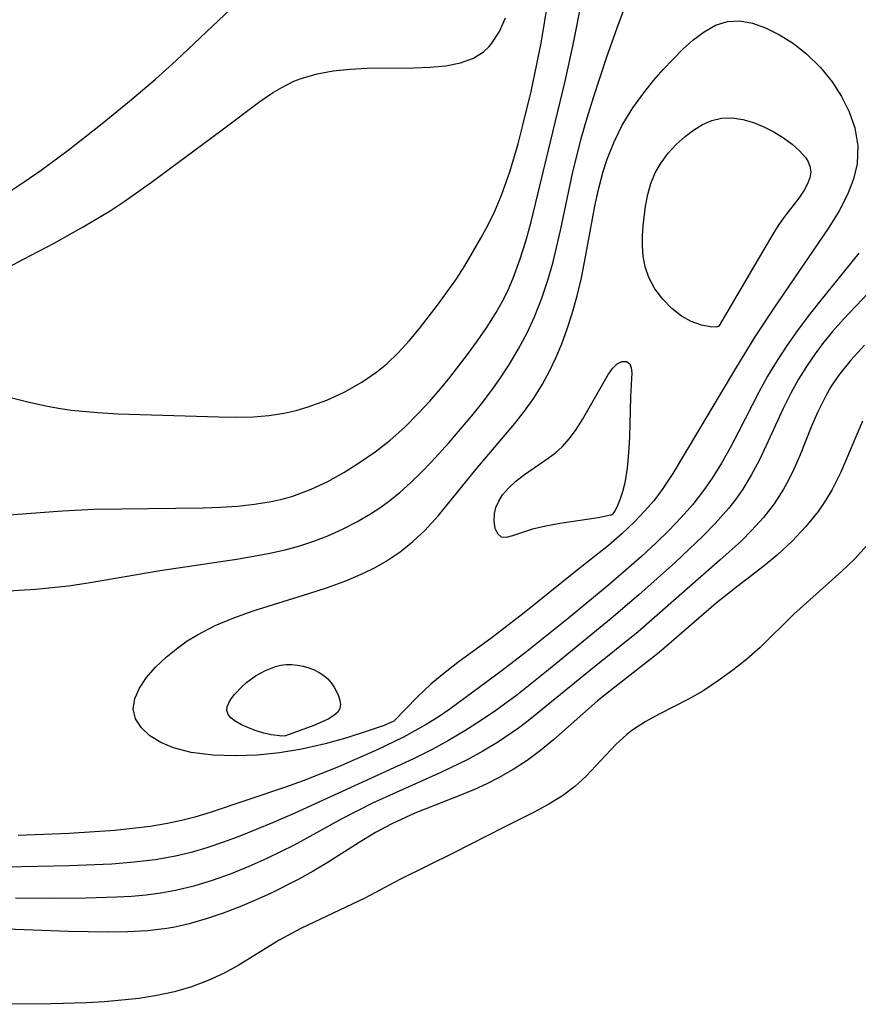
# Model space of a CAD drawing. Header units: metres. Extents: x 1073367 to 1082519, y 1569854 to 1574957.
# Tile 501 of 656: x 1077534 to 1077611, y 1573717 to 1573808. Entities that reach past the tile are written whole.
import ezdxf

# ---------------------------------------------------------------- set-up
doc = ezdxf.new("R2010")
doc.units = ezdxf.units.M
doc.layers.add('CGG_CurvaNivelLidar_v1', color=253, linetype='Continuous', lineweight=30)

msp = doc.modelspace()

# ---------------------------------------------------------------- linework, layer by layer
at = {"layer": 'CGG_CurvaNivelLidar_v1'}
for p, q in [((1077589.1305, 1573806.8147, 68), (1077590.7285, 1573811.0908, 68)), ((1077585.0415, 1573805.1094, 68.5), (1077585.982, 1573809.8761, 68.5)), ((1077582.0892, 1573805.3929, 69), (1077582.7379, 1573809.3422, 69)), ((1077548.393, 1573803.7862, 70), (1077553.4078, 1573808.5455, 70)), ((1077578.2489, 1573806.4848, 69.5), (1077578.7968, 1573807.7483, 69.5)), ((1077597.1503, 1573806.4518, 67.5), (1077598.2109, 1573807.0476, 67.5)), ((1077598.2109, 1573807.0476, 67.5), (1077599.3116, 1573807.3944, 67.5)), ((1077599.3116, 1573807.3944, 67.5), (1077600.4522, 1573807.4439, 67.5)), ((1077600.4522, 1573807.4439, 67.5), (1077601.6267, 1573807.2368, 67.5)), ((1077601.6267, 1573807.2368, 67.5), (1077602.8163, 1573806.8221, 67.5)), ((1077577.5575, 1573805.3884, 69.5), (1077578.2489, 1573806.4848, 69.5)), ((1077588.174, 1573804.1189, 68), (1077589.1305, 1573806.8147, 68)), ((1077596.1177, 1573805.6686, 67.5), (1077597.1503, 1573806.4518, 67.5)), ((1077602.8163, 1573806.8221, 67.5), (1077604.1194, 1573806.1716, 67.5)), ((1077604.1194, 1573806.1716, 67.5), (1077605.3951, 1573805.3543, 67.5)), ((1077577.2959, 1573805.0773, 69.5), (1077577.5575, 1573805.3884, 69.5)), ((1077581.715, 1573803.456, 69), (1077582.0892, 1573805.3929, 69)), ((1077595.1839, 1573804.8264, 67.5), (1077596.1177, 1573805.6686, 67.5)), ((1077605.3951, 1573805.3543, 67.5), (1077606.6173, 1573804.3965, 67.5)), ((1077575.8533, 1573804.0037, 69.5), (1077576.7862, 1573804.593, 69.5)), ((1077576.7862, 1573804.593, 69.5), (1077577.2959, 1573805.0773, 69.5)), ((1077584.3128, 1573801.8857, 68.5), (1077585.0415, 1573805.1094, 68.5)), ((1077594.2586, 1573803.8995, 67.5), (1077595.1839, 1573804.8264, 67.5)), ((1077606.6173, 1573804.3965, 67.5), (1077607.9026, 1573803.1549, 67.5)), ((1077546.4737, 1573802.0694, 70), (1077548.393, 1573803.7862, 70)), ((1077573.2939, 1573803.3091, 69.5), (1077574.6397, 1573803.5656, 69.5)), ((1077574.6397, 1573803.5656, 69.5), (1077575.8533, 1573804.0037, 69.5)), ((1077581.1649, 1573800.927, 69), (1077581.715, 1573803.456, 69)), ((1077586.9385, 1573800.3737, 68), (1077588.174, 1573804.1189, 68)), ((1077593.3772, 1573802.9535, 67.5), (1077594.2586, 1573803.8995, 67.5)), ((1077559.9483, 1573802.1406, 69.5), (1077561.3994, 1573802.5545, 69.5)), ((1077561.3994, 1573802.5545, 69.5), (1077562.9061, 1573802.8234, 69.5)), ((1077562.9061, 1573802.8234, 69.5), (1077564.4501, 1573802.9843, 69.5)), ((1077564.4501, 1573802.9843, 69.5), (1077566.0145, 1573803.0685, 69.5)), ((1077566.0145, 1573803.0685, 69.5), (1077570.3408, 1573803.1274, 69.5)), ((1077570.3408, 1573803.1274, 69.5), (1077571.8513, 1573803.1788, 69.5)), ((1077571.8513, 1573803.1788, 69.5), (1077573.2939, 1573803.3091, 69.5)), ((1077592.51, 1573801.9603, 67.5), (1077593.3772, 1573802.9535, 67.5)), ((1077607.9026, 1573803.1549, 67.5), (1077608.9853, 1573801.8232, 67.5)), ((1077544.0926, 1573800.0473, 70), (1077546.4737, 1573802.0694, 70)), ((1077558.1377, 1573801.313, 69.5), (1077559.2558, 1573801.8687, 69.5)), ((1077559.2558, 1573801.8687, 69.5), (1077559.9483, 1573802.1406, 69.5)), ((1077581.1505, 1573788.755, 68.5), (1077584.3128, 1573801.8857, 68.5)), ((1077591.669, 1573800.9232, 67.5), (1077592.51, 1573801.9603, 67.5)), ((1077608.9853, 1573801.8232, 67.5), (1077609.8544, 1573800.4668, 67.5)), ((1077556.103, 1573799.9933, 69.5), (1077557.2871, 1573800.8032, 69.5)), ((1077557.2871, 1573800.8032, 69.5), (1077558.1377, 1573801.313, 69.5)), ((1077580.3872, 1573797.6945, 69), (1077581.1649, 1573800.927, 69)), ((1077590.5709, 1573799.4121, 67.5), (1077591.669, 1573800.9232, 67.5)), ((1077541.4108, 1573797.8503, 70), (1077544.0926, 1573800.0473, 70)), ((1077552.5204, 1573797.2953, 69.5), (1077556.103, 1573799.9933, 69.5)), ((1077586.3545, 1573798.4876, 68), (1077586.9385, 1573800.3737, 68)), ((1077609.8544, 1573800.4668, 67.5), (1077610.5567, 1573799.0402, 67.5)), ((1077589.5903, 1573797.8101, 67.5), (1077590.5709, 1573799.4121, 67.5)), ((1077610.5567, 1573799.0402, 67.5), (1077611.0603, 1573797.5638, 67.5)), ((1077585.8067, 1573796.5893, 68), (1077586.3545, 1573798.4876, 68)), ((1077597.0142, 1573797.8687, 67), (1077597.8733, 1573798.2508, 67)), ((1077597.8733, 1573798.2508, 67), (1077598.7618, 1573798.472, 67)), ((1077598.7618, 1573798.472, 67), (1077599.7323, 1573798.4971, 67)), ((1077599.7323, 1573798.4971, 67), (1077600.7199, 1573798.3435, 67)), ((1077600.7199, 1573798.3435, 67), (1077601.7085, 1573798.054, 67)), ((1077601.7085, 1573798.054, 67), (1077602.6811, 1573797.6585, 67)), ((1077538.4212, 1573795.5034, 70), (1077541.4108, 1573797.8503, 70)), ((1077546.1183, 1573792.5643, 69.5), (1077552.5204, 1573797.2953, 69.5)), ((1077579.9637, 1573796.0931, 69), (1077580.3872, 1573797.6945, 69)), ((1077588.8397, 1573796.2828, 67.5), (1077589.5903, 1573797.8101, 67.5)), ((1077595.392, 1573796.7633, 67), (1077596.1858, 1573797.3636, 67)), ((1077596.1858, 1573797.3636, 67), (1077597.0142, 1573797.8687, 67)), ((1077602.6811, 1573797.6585, 67), (1077603.6031, 1573797.1874, 67)), ((1077603.6031, 1573797.1874, 67), (1077604.4754, 1573796.6543, 67)), ((1077611.0603, 1573797.5638, 67.5), (1077611.338, 1573795.9012, 67.5)), ((1077579.1936, 1573793.497, 69), (1077579.9637, 1573796.0931, 69)), ((1077584.99, 1573793.3567, 68), (1077585.8067, 1573796.5893, 68)), ((1077588.2116, 1573794.6877, 67.5), (1077588.8397, 1573796.2828, 67.5)), ((1077594.5822, 1573796.03, 67), (1077595.392, 1573796.7633, 67)), ((1077604.4754, 1573796.6543, 67), (1077605.2766, 1573796.0744, 67)), ((1077605.2766, 1573796.0744, 67), (1077605.977, 1573795.4572, 67)), ((1077535.9156, 1573793.646, 70), (1077538.4212, 1573795.5034, 70)), ((1077593.1724, 1573794.3465, 67), (1077593.8353, 1573795.2225, 67)), ((1077593.8353, 1573795.2225, 67), (1077594.5822, 1573796.03, 67)), ((1077605.977, 1573795.4572, 67), (1077606.5363, 1573794.8077, 67)), ((1077611.338, 1573795.9012, 67.5), (1077611.2881, 1573794.2369, 67.5)), ((1077587.8391, 1573793.5329, 67.5), (1077588.2116, 1573794.6877, 67.5)), ((1077592.6238, 1573793.3999, 67), (1077593.1724, 1573794.3465, 67)), ((1077606.5363, 1573794.8077, 67), (1077606.7708, 1573794.4247, 67)), ((1077606.7708, 1573794.4247, 67), (1077606.9293, 1573794.0304, 67)), ((1077534.3642, 1573792.5737, 70), (1077535.9156, 1573793.646, 70)), ((1077578.4394, 1573791.354, 69), (1077579.1936, 1573793.497, 69)), ((1077583.8787, 1573788.0954, 68), (1077584.99, 1573793.3567, 68)), ((1077587.4048, 1573791.8881, 67.5), (1077587.8391, 1573793.5329, 67.5)), ((1077592.2318, 1573792.4298, 67), (1077592.6238, 1573793.3999, 67)), ((1077607.0004, 1573793.5043, 67), (1077606.9181, 1573792.9505, 67)), ((1077606.9293, 1573794.0304, 67), (1077607.0004, 1573793.5043, 67)), ((1077611.2881, 1573794.2369, 67.5), (1077610.9577, 1573792.8175, 67.5)), ((1077532.7747, 1573791.5477, 70), (1077534.3642, 1573792.5737, 70)), ((1077543.5865, 1573790.7634, 69.5), (1077546.1183, 1573792.5643, 69.5)), ((1077606.9181, 1573792.9505, 67), (1077606.7084, 1573792.3877, 67)), ((1077610.9577, 1573792.8175, 67.5), (1077610.4097, 1573791.4202, 67.5)), ((1077587.0714, 1573790.3426, 67.5), (1077587.4048, 1573791.8881, 67.5)), ((1077591.9452, 1573791.4074, 67), (1077592.2318, 1573792.4298, 67)), ((1077606.3993, 1573791.8173, 67), (1077605.8964, 1573791.0743, 67)), ((1077606.7084, 1573792.3877, 67), (1077606.3993, 1573791.8173, 67)), ((1077542.2888, 1573789.9091, 69.5), (1077543.5865, 1573790.7634, 69.5)), ((1077577.8225, 1573789.8839, 69), (1077578.4394, 1573791.354, 69)), ((1077591.7362, 1573790.3491, 67), (1077591.9452, 1573791.4074, 67)), ((1077605.8964, 1573791.0743, 67), (1077604.7052, 1573789.5227, 67)), ((1077610.4097, 1573791.4202, 67.5), (1077609.5889, 1573789.8439, 67.5)), ((1077539.7942, 1573788.4225, 69.5), (1077542.2888, 1573789.9091, 69.5)), ((1077577.2056, 1573788.6189, 69), (1077577.8225, 1573789.8839, 69)), ((1077586.2132, 1573785.6475, 67.5), (1077587.0714, 1573790.3426, 67.5)), ((1077591.5149, 1573788.5179, 67), (1077591.7362, 1573790.3491, 67)), ((1077609.5889, 1573789.8439, 67.5), (1077608.6242, 1573788.2831, 67.5)), ((1077619.6495, 1573790.073, 68.5), (1077610.0242, 1573779.8926, 68.5)), ((1077604.7052, 1573789.5227, 67), (1077604.0663, 1573788.6337, 67)), ((1077537.1123, 1573786.9326, 69.5), (1077539.7942, 1573788.4225, 69.5)), ((1077576.5371, 1573787.3806, 69), (1077577.2056, 1573788.6189, 69)), ((1077580.6898, 1573787.0986, 68.5), (1077581.1505, 1573788.755, 68.5)), ((1077583.1762, 1573785.0715, 68), (1077583.8787, 1573788.0954, 68)), ((1077591.4643, 1573787.5935, 67), (1077591.5149, 1573788.5179, 67)), ((1077604.0663, 1573788.6337, 67), (1077603.5014, 1573787.7499, 67)), ((1077608.6242, 1573788.2831, 67.5), (1077603.661, 1573781.0191, 67.5)), ((1077575.0477, 1573784.8389, 69), (1077576.5371, 1573787.3806, 69)), ((1077580.1787, 1573785.4667, 68.5), (1077580.6898, 1573787.0986, 68.5)), ((1077591.4598, 1573786.6708, 67), (1077591.4643, 1573787.5935, 67)), ((1077603.5014, 1573787.7499, 67), (1077598.5, 1573779.2471, 67)), ((1077534.2965, 1573785.4264, 69.5), (1077537.1123, 1573786.9326, 69.5)), ((1077591.5147, 1573785.7251, 67), (1077591.4598, 1573786.6708, 67)), ((1077531.4856, 1573783.99, 69.5), (1077534.2965, 1573785.4264, 69.5)), ((1077579.5284, 1573783.6944, 68.5), (1077580.1787, 1573785.4667, 68.5)), ((1077585.819, 1573783.7302, 67.5), (1077586.2132, 1573785.6475, 67.5)), ((1077591.7018, 1573784.7431, 67), (1077591.5147, 1573785.7251, 67)), ((1077611.4531, 1573785.9979, 68), (1077607.8051, 1573781.4999, 68)), ((1077574.2231, 1573783.5426, 69), (1077575.0477, 1573784.8389, 69)), ((1077582.7607, 1573783.5827, 68), (1077583.1762, 1573785.0715, 68)), ((1077592.0563, 1573783.7413, 67), (1077591.7018, 1573784.7431, 67)), ((1077572.6308, 1573781.3065, 69), (1077574.2231, 1573783.5426, 69)), ((1077579.0179, 1573782.5223, 68.5), (1077579.5284, 1573783.6944, 68.5)), ((1077582.1788, 1573781.8263, 68), (1077582.7607, 1573783.5827, 68)), ((1077585.4176, 1573782.0676, 67.5), (1077585.819, 1573783.7302, 67.5)), ((1077592.6168, 1573782.7012, 67), (1077592.0563, 1573783.7413, 67)), ((1077578.5098, 1573781.5037, 68.5), (1077579.0179, 1573782.5223, 68.5)), ((1077593.3315, 1573781.7346, 67), (1077592.6168, 1573782.7012, 67)), ((1077581.4965, 1573780.1106, 68), (1077582.1788, 1573781.8263, 68)), ((1077584.9625, 1573780.4268, 67.5), (1077585.4176, 1573782.0676, 67.5)), ((1077594.1579, 1573780.8831, 67), (1077593.3315, 1573781.7346, 67)), ((1077570.8644, 1573779.033, 69), (1077572.6308, 1573781.3065, 69)), ((1077577.954, 1573780.5102, 68.5), (1077578.5098, 1573781.5037, 68.5)), ((1077595.0532, 1573780.1853, 67), (1077594.1579, 1573780.8831, 67)), ((1077603.661, 1573781.0191, 67.5), (1077601.8521, 1573778.2657, 67.5)), ((1077607.8051, 1573781.4999, 68), (1077606.7758, 1573780.1868, 68)), ((1077577.1255, 1573779.1901, 68.5), (1077577.954, 1573780.5102, 68.5)), ((1077580.7983, 1573778.6215, 68), (1077581.4965, 1573780.1106, 68)), ((1077584.5154, 1573779.0059, 67.5), (1077584.9625, 1573780.4268, 67.5)), ((1077595.9717, 1573779.6731, 67), (1077595.0532, 1573780.1853, 67)), ((1077606.7758, 1573780.1868, 68), (1077605.7759, 1573778.8535, 68)), ((1077610.0242, 1573779.8926, 68.5), (1077609.0232, 1573778.7547, 68.5)), ((1077569.9039, 1573777.8821, 69), (1077570.8644, 1573779.033, 69)), ((1077576.2374, 1573777.9028, 68.5), (1077577.1255, 1573779.1901, 68.5)), ((1077584.0109, 1573777.6128, 67.5), (1077584.5154, 1573779.0059, 67.5)), ((1077596.9139, 1573779.341, 67), (1077595.9717, 1573779.6731, 67)), ((1077597.719, 1573779.19, 67), (1077596.9139, 1573779.341, 67)), ((1077598.2825, 1573779.1712, 67), (1077597.719, 1573779.19, 67)), ((1077598.5, 1573779.2471, 67), (1077598.2825, 1573779.1712, 67)), ((1077605.7759, 1573778.8535, 68), (1077604.8167, 1573777.4942, 68)), ((1077568.9011, 1573776.7873, 69), (1077569.9039, 1573777.8821, 69)), ((1077575.3106, 1573776.6358, 68.5), (1077576.2374, 1573777.9028, 68.5)), ((1077580.0241, 1573777.1689, 68), (1077580.7983, 1573778.6215, 68)), ((1077601.8521, 1573778.2657, 67.5), (1077600.0583, 1573775.348, 67.5)), ((1077609.0232, 1573778.7547, 68.5), (1077608.1941, 1573777.7409, 68.5)), ((1077579.1828, 1573775.7514, 68), (1077580.0241, 1573777.1689, 68)), ((1077583.4725, 1573776.3379, 67.5), (1077584.0109, 1573777.6128, 67.5)), ((1077604.8167, 1573777.4942, 68), (1077603.8923, 1573776.079, 68)), ((1077608.1941, 1573777.7409, 68.5), (1077607.4062, 1573776.6992, 68.5)), ((1077611.9556, 1573777.4924, 69), (1077610.7118, 1573776.1195, 69)), ((1077567.8359, 1573775.7727, 69), (1077568.9011, 1573776.7873, 69)), ((1077573.6681, 1573774.5021, 68.5), (1077575.3106, 1573776.6358, 68.5)), ((1077582.8718, 1573775.0962, 67.5), (1077583.4725, 1573776.3379, 67.5)), ((1077603.8923, 1573776.079, 68), (1077603.0209, 1573774.6343, 68)), ((1077607.4062, 1573776.6992, 68.5), (1077606.6641, 1573775.6284, 68.5)), ((1077610.7118, 1573776.1195, 69), (1077609.575, 1573774.6843, 69)), ((1077566.9184, 1573775.0257, 69), (1077567.8359, 1573775.7727, 69)), ((1077578.2792, 1573774.3703, 68), (1077579.1828, 1573775.7514, 68)), ((1077588.2746, 1573774.7241, 67), (1077588.6883, 1573775.3338, 67)), ((1077588.6883, 1573775.3338, 67), (1077589.1129, 1573775.7739, 67)), ((1077589.1129, 1573775.7739, 67), (1077589.5645, 1573775.9946, 67)), ((1077589.5645, 1573775.9946, 67), (1077589.9824, 1573775.9907, 67)), ((1077589.9824, 1573775.9907, 67), (1077590.2942, 1573775.7699, 67)), ((1077590.2942, 1573775.7699, 67), (1077590.4299, 1573775.416, 67)), ((1077590.4299, 1573775.416, 67), (1077590.4693, 1573774.9332, 67)), ((1077600.0583, 1573775.348, 67.5), (1077594.2744, 1573765.6429, 67.5)), ((1077606.6641, 1573775.6284, 68.5), (1077605.8762, 1573774.3654, 68.5)), ((1077565.5417, 1573774.068, 69), (1077566.9184, 1573775.0257, 69)), ((1077572.8132, 1573773.4609, 68.5), (1077573.6681, 1573774.5021, 68.5)), ((1077577.696, 1573773.543, 68), (1077578.2792, 1573774.3703, 68)), ((1077582.211, 1573773.8903, 67.5), (1077582.8718, 1573775.0962, 67.5)), ((1077585.9113, 1573770.6183, 67), (1077588.2746, 1573774.7241, 67)), ((1077590.4693, 1573774.9332, 67), (1077590.3393, 1573772.7361, 67)), ((1077603.0209, 1573774.6343, 68), (1077602.2022, 1573773.1636, 68)), ((1077605.8762, 1573774.3654, 68.5), (1077605.1547, 1573773.0662, 68.5)), ((1077609.575, 1573774.6843, 69), (1077608.8732, 1573773.6444, 69)), ((1077563.955, 1573773.1736, 69), (1077565.5417, 1573774.068, 69)), ((1077571.8141, 1573772.3171, 68.5), (1077572.8132, 1573773.4609, 68.5)), ((1077576.713, 1573772.2351, 68), (1077577.696, 1573773.543, 68)), ((1077581.4175, 1573772.6122, 67.5), (1077582.211, 1573773.8903, 67.5)), ((1077608.8732, 1573773.6444, 69), (1077608.3883, 1573772.8205, 69)), ((1077530.6564, 1573773.2653, 69), (1077534.8138, 1573772.2232, 69)), ((1077562.2924, 1573772.4173, 69), (1077563.955, 1573773.1736, 69)), ((1077580.5541, 1573771.3851, 67.5), (1077581.4175, 1573772.6122, 67.5)), ((1077590.3393, 1573772.7361, 67), (1077590.249, 1573769.0017, 67)), ((1077602.2022, 1573773.1636, 68), (1077600.3206, 1573769.481, 68)), ((1077605.1547, 1573773.0662, 68.5), (1077604.4515, 1573771.6446, 68.5)), ((1077608.3883, 1573772.8205, 69), (1077607.6432, 1573771.3291, 69)), ((1077534.8138, 1573772.2232, 69), (1077536.3596, 1573771.8767, 69)), ((1077536.3596, 1573771.8767, 69), (1077537.5262, 1573771.6656, 69)), ((1077537.5262, 1573771.6656, 69), (1077538.7037, 1573771.4962, 69)), ((1077559.4757, 1573771.4629, 69), (1077560.5764, 1573771.7894, 69)), ((1077560.5764, 1573771.7894, 69), (1077562.2924, 1573772.4173, 69)), ((1077570.7809, 1573771.2082, 68.5), (1077571.8141, 1573772.3171, 68.5)), ((1077575.6894, 1573770.9563, 68), (1077576.713, 1573772.2351, 68)), ((1077604.4515, 1573771.6446, 68.5), (1077602.8879, 1573768.2139, 68.5)), ((1077538.7037, 1573771.4962, 69), (1077541.1594, 1573771.2619, 69)), ((1077541.1594, 1573771.2619, 69), (1077543.0026, 1573771.1647, 69)), ((1077543.0026, 1573771.1647, 69), (1077552.342, 1573770.861, 69)), ((1077552.342, 1573770.861, 69), (1077553.9398, 1573770.8411, 69)), ((1077553.9398, 1573770.8411, 69), (1077555.5207, 1573770.8798, 69)), ((1077555.5207, 1573770.8798, 69), (1077556.9517, 1573770.992, 69)), ((1077556.9517, 1573770.992, 69), (1077558.3572, 1573771.2036, 69)), ((1077558.3572, 1573771.2036, 69), (1077559.4757, 1573771.4629, 69)), ((1077569.4975, 1573769.931, 68.5), (1077570.7809, 1573771.2082, 68.5)), ((1077573.5623, 1573768.4677, 68), (1077575.6894, 1573770.9563, 68)), ((1077579.6686, 1573770.2594, 67.5), (1077580.5541, 1573771.3851, 67.5)), ((1077585.3466, 1573769.7163, 67), (1077585.9113, 1573770.6183, 67)), ((1077607.6432, 1573771.3291, 69), (1077607.0802, 1573770.0131, 69)), ((1077568.1529, 1573768.732, 68.5), (1077569.4975, 1573769.931, 68.5)), ((1077576.0824, 1573766.0086, 67.5), (1077579.6686, 1573770.2594, 67.5)), ((1077584.7319, 1573768.8626, 67), (1077585.3466, 1573769.7163, 67)), ((1077607.0802, 1573770.0131, 69), (1077606.0207, 1573767.3504, 69)), ((1077611.7908, 1573770.4739, 69.5), (1077609.7923, 1573765.7694, 69.5)), ((1077584.0416, 1573768.0892, 67), (1077584.7319, 1573768.8626, 67)), ((1077590.249, 1573769.0017, 67), (1077590.1696, 1573767.5511, 67)), ((1077600.3206, 1573769.481, 68), (1077599.5536, 1573768.0235, 68)), ((1077566.764, 1573767.6522, 68.5), (1077568.1529, 1573768.732, 68.5)), ((1077571.983, 1573766.73, 68), (1077573.5623, 1573768.4677, 68)), ((1077583.4258, 1573767.5486, 67), (1077584.0416, 1573768.0892, 67)), ((1077599.5536, 1573768.0235, 68), (1077598.7506, 1573766.5925, 68)), ((1077602.8879, 1573768.2139, 68.5), (1077602.2256, 1573766.8367, 68.5)), ((1077565.3201, 1573766.6525, 68.5), (1077566.764, 1573767.6522, 68.5)), ((1077580.5548, 1573765.5565, 67), (1077582.7646, 1573767.0576, 67)), ((1077582.7646, 1573767.0576, 67), (1077583.4258, 1573767.5486, 67)), ((1077590.1696, 1573767.5511, 67), (1077590.0314, 1573766.1234, 67)), ((1077606.0207, 1573767.3504, 69), (1077605.4533, 1573766.0374, 69)), ((1077563.875, 1573765.743, 68.5), (1077565.3201, 1573766.6525, 68.5)), ((1077571.0281, 1573765.7393, 68), (1077571.983, 1573766.73, 68)), ((1077590.0314, 1573766.1234, 67), (1077589.818, 1573764.7918, 67)), ((1077598.7506, 1573766.5925, 68), (1077597.8926, 1573765.202, 68)), ((1077602.2256, 1573766.8367, 68.5), (1077601.5149, 1573765.4922, 68.5)), ((1077562.393, 1573764.9117, 68.5), (1077563.875, 1573765.743, 68.5)), ((1077570.0488, 1573764.7846, 68), (1077571.0281, 1573765.7393, 68)), ((1077572.6165, 1573761.7648, 67.5), (1077576.0824, 1573766.0086, 67.5)), ((1077579.7728, 1573764.9454, 67), (1077580.5548, 1573765.5565, 67)), ((1077594.2744, 1573765.6429, 67.5), (1077593.2828, 1573764.1482, 67.5)), ((1077597.8926, 1573765.202, 68), (1077597.1094, 1573764.068, 68)), ((1077601.5149, 1573765.4922, 68.5), (1077600.7303, 1573764.1967, 68.5)), ((1077605.4533, 1573766.0374, 69), (1077604.9938, 1573765.096, 69)), ((1077609.7923, 1573765.7694, 69.5), (1077608.9906, 1573764.1547, 69.5)), ((1077560.8675, 1573764.1834, 68.5), (1077562.393, 1573764.9117, 68.5)), ((1077569.0381, 1573763.8764, 68), (1077570.0488, 1573764.7846, 68)), ((1077578.5446, 1573763.6605, 67), (1077579.0726, 1573764.2918, 67)), ((1077579.0726, 1573764.2918, 67), (1077579.7728, 1573764.9454, 67)), ((1077589.818, 1573764.7918, 67), (1077589.6164, 1573763.937, 67)), ((1077604.9938, 1573765.096, 69), (1077604.4867, 1573764.1798, 69)), ((1077558.3156, 1573763.3009, 68.5), (1077559.1714, 1573763.5488, 68.5)), ((1077559.1714, 1573763.5488, 68.5), (1077560.8675, 1573764.1834, 68.5)), ((1077568.0064, 1573763.0462, 68), (1077569.0381, 1573763.8764, 68)), ((1077578.18, 1573763.0772, 67), (1077578.5446, 1573763.6605, 67)), ((1077589.6164, 1573763.937, 67), (1077589.3839, 1573763.1935, 67)), ((1077593.2828, 1573764.1482, 67.5), (1077592.4986, 1573763.1266, 67.5)), ((1077597.1094, 1573764.068, 68), (1077596.1093, 1573762.7916, 68)), ((1077600.7303, 1573764.1967, 68.5), (1077600.0897, 1573763.2803, 68.5)), ((1077604.4867, 1573764.1798, 69), (1077603.6111, 1573762.8409, 69)), ((1077608.9906, 1573764.1547, 69.5), (1077608.3783, 1573763.1328, 69.5)), ((1077540.8205, 1573762.3403, 68.5), (1077550.8956, 1573762.4838, 68.5)), ((1077550.8956, 1573762.4838, 68.5), (1077552.4879, 1573762.5397, 68.5)), ((1077552.4879, 1573762.5397, 68.5), (1077554.0668, 1573762.6364, 68.5)), ((1077554.0668, 1573762.6364, 68.5), (1077555.6274, 1573762.7946, 68.5)), ((1077555.6274, 1573762.7946, 68.5), (1077557.1633, 1573763.0388, 68.5)), ((1077557.1633, 1573763.0388, 68.5), (1077558.3156, 1573763.3009, 68.5)), ((1077566.3404, 1573761.91, 68), (1077567.1866, 1573762.4599, 68)), ((1077567.1866, 1573762.4599, 68), (1077568.0064, 1573763.0462, 68)), ((1077577.7846, 1573761.9297, 67), (1077577.9308, 1573762.5025, 67)), ((1077577.9308, 1573762.5025, 67), (1077578.18, 1573763.0772, 67)), ((1077589.1344, 1573762.5858, 67), (1077588.9138, 1573762.1772, 67)), ((1077589.3839, 1573763.1935, 67), (1077589.1344, 1573762.5858, 67)), ((1077592.4986, 1573763.1266, 67.5), (1077591.6568, 1573762.1495, 67.5)), ((1077596.1093, 1573762.7916, 68), (1077595.0359, 1573761.5688, 68)), ((1077600.0897, 1573763.2803, 68.5), (1077599.3991, 1573762.3986, 68.5)), ((1077603.6111, 1573762.8409, 69), (1077602.6251, 1573761.5699, 69)), ((1077608.3783, 1573763.1328, 69.5), (1077607.6794, 1573762.1351, 69.5)), ((1077532.5486, 1573761.7839, 68.5), (1077537.8791, 1573762.193, 68.5)), ((1077537.8791, 1573762.193, 68.5), (1077540.8205, 1573762.3403, 68.5)), ((1077565.0709, 1573761.1702, 68), (1077566.3404, 1573761.91, 68)), ((1077571.3715, 1573760.3861, 67.5), (1077572.6165, 1573761.7648, 67.5)), ((1077577.7494, 1573761.2043, 67), (1077577.7846, 1573761.9297, 67)), ((1077587.3566, 1573761.5498, 67), (1077583.8287, 1573761.0186, 67)), ((1077588.5, 1573761.7941, 67), (1077587.3566, 1573761.5498, 67)), ((1077588.587, 1573761.7892, 67), (1077588.5, 1573761.7941, 67)), ((1077588.7178, 1573761.9047, 67), (1077588.587, 1573761.7892, 67)), ((1077588.9138, 1573762.1772, 67), (1077588.7178, 1573761.9047, 67)), ((1077591.6568, 1573762.1495, 67.5), (1077590.7667, 1573761.2123, 67.5)), ((1077595.0359, 1573761.5688, 68), (1077593.9059, 1573760.3882, 68)), ((1077599.3991, 1573762.3986, 68.5), (1077598.1859, 1573761.0278, 68.5)), ((1077602.6251, 1573761.5699, 69), (1077601.5441, 1573760.364, 69)), ((1077607.6794, 1573762.1351, 69.5), (1077606.5416, 1573760.7298, 69.5)), ((1077563.7596, 1573760.4985, 68), (1077565.0709, 1573761.1702, 68)), ((1077577.8658, 1573760.5611, 67), (1077577.7494, 1573761.2043, 67)), ((1077582.5192, 1573760.7889, 67), (1077581.2963, 1573760.5058, 67)), ((1077583.8287, 1573761.0186, 67), (1077582.5192, 1573760.7889, 67)), ((1077590.7667, 1573761.2123, 67.5), (1077589.5691, 1573760.0671, 67.5)), ((1077598.1859, 1573761.0278, 68.5), (1077597.0039, 1573759.8094, 68.5)), ((1077606.5416, 1573760.7298, 69.5), (1077605.295, 1573759.3971, 69.5)), ((1077561.1186, 1573759.4023, 68), (1077562.4103, 1573759.8971, 68)), ((1077562.4103, 1573759.8971, 68), (1077563.7596, 1573760.4985, 68)), ((1077570.2628, 1573759.3527, 67.5), (1077571.3715, 1573760.3861, 67.5)), ((1077578.1045, 1573760.0557, 67), (1077577.8658, 1573760.5611, 67)), ((1077578.4475, 1573759.7586, 67), (1077578.1045, 1573760.0557, 67)), ((1077578.8709, 1573759.7225, 67), (1077578.4475, 1573759.7586, 67)), ((1077579.4672, 1573759.8916, 67), (1077578.8709, 1573759.7225, 67)), ((1077581.2963, 1573760.5058, 67), (1077579.4672, 1573759.8916, 67)), ((1077589.5691, 1573760.0671, 67.5), (1077588.3147, 1573758.9811, 67.5)), ((1077593.9059, 1573760.3882, 68), (1077592.7332, 1573759.2406, 68)), ((1077597.0039, 1573759.8094, 68.5), (1077594.517, 1573757.4397, 68.5)), ((1077601.5441, 1573760.364, 69), (1077600.6038, 1573759.4283, 69)), ((1077558.4588, 1573758.5984, 68), (1077559.8003, 1573758.9698, 68)), ((1077559.8003, 1573758.9698, 68), (1077561.1186, 1573759.4023, 68)), ((1077569.068, 1573758.4085, 67.5), (1077570.2628, 1573759.3527, 67.5)), ((1077588.3147, 1573758.9811, 67.5), (1077585.259, 1573756.5926, 67.5)), ((1077592.7332, 1573759.2406, 68), (1077591.3619, 1573757.9689, 68)), ((1077600.6038, 1573759.4283, 69), (1077598.6193, 1573757.6249, 69)), ((1077605.295, 1573759.3971, 69.5), (1077603.9509, 1573758.1435, 69.5)), ((1077612.1636, 1573758.9653, 70), (1077611.064, 1573757.7701, 70)), ((1077554.1683, 1573757.7581, 68), (1077557.0436, 1573758.2749, 68)), ((1077557.0436, 1573758.2749, 68), (1077558.4588, 1573758.5984, 68)), ((1077567.7942, 1573757.557, 67.5), (1077569.068, 1573758.4085, 67.5)), ((1077591.3619, 1573757.9689, 68), (1077588.53, 1573755.5146, 68)), ((1077603.9509, 1573758.1435, 69.5), (1077602.6982, 1573757.1086, 69.5)), ((1077546.9035, 1573756.6942, 68), (1077554.1683, 1573757.7581, 68)), ((1077565.7066, 1573756.4406, 67.5), (1077566.7697, 1573756.9716, 67.5)), ((1077566.7697, 1573756.9716, 67.5), (1077567.7942, 1573757.557, 67.5)), ((1077598.6193, 1573757.6249, 69), (1077591.0742, 1573751.0199, 69)), ((1077594.517, 1573757.4397, 68.5), (1077591.1275, 1573754.4176, 68.5)), ((1077602.6982, 1573757.1086, 69.5), (1077600.186, 1573755.1744, 69.5)), ((1077611.064, 1573757.7701, 70), (1077609.8808, 1573756.6324, 70)), ((1077540.2561, 1573755.5281, 68), (1077546.9035, 1573756.6942, 68)), ((1077564.0639, 1573755.7401, 67.5), (1077565.7066, 1573756.4406, 67.5)), ((1077585.259, 1573756.5926, 67.5), (1077580.5401, 1573752.772, 67.5)), ((1077609.8808, 1573756.6324, 70), (1077605.433, 1573752.6452, 70)), ((1077535.3849, 1573754.9489, 68), (1077538.4561, 1573755.2645, 68)), ((1077538.4561, 1573755.2645, 68), (1077540.2561, 1573755.5281, 68)), ((1077562.368, 1573755.1203, 67.5), (1077564.0639, 1573755.7401, 67.5)), ((1077588.53, 1573755.5146, 68), (1077584.6155, 1573752.2907, 68)), ((1077600.186, 1573755.1744, 69.5), (1077598.2733, 1573753.657, 69.5)), ((1077531.7866, 1573754.7238, 68), (1077535.3849, 1573754.9489, 68)), ((1077555.501, 1573752.9521, 67.5), (1077560.6375, 1573754.5525, 67.5)), ((1077560.6375, 1573754.5525, 67.5), (1077562.368, 1573755.1203, 67.5)), ((1077591.1275, 1573754.4176, 68.5), (1077588.5801, 1573752.2452, 68.5)), ((1077598.2733, 1573753.657, 69.5), (1077593.0079, 1573749.1051, 69.5)), ((1077553.7081, 1573752.3098, 67.5), (1077555.501, 1573752.9521, 67.5)), ((1077580.5401, 1573752.772, 67.5), (1077577.5707, 1573750.5024, 67.5)), ((1077605.433, 1573752.6452, 70), (1077602.3211, 1573749.5816, 70)), ((1077550.3538, 1573750.7485, 67.5), (1077551.9812, 1573751.5846, 67.5)), ((1077551.9812, 1573751.5846, 67.5), (1077553.7081, 1573752.3098, 67.5)), ((1077584.6155, 1573752.2907, 68), (1077580.7664, 1573749.2037, 68)), ((1077588.5801, 1573752.2452, 68.5), (1077582.7752, 1573747.4919, 68.5)), ((1077549.4177, 1573750.1669, 67.5), (1077550.3538, 1573750.7485, 67.5)), ((1077591.0742, 1573751.0199, 69), (1077586.5319, 1573747.3809, 69)), ((1077548.5347, 1573749.5421, 67.5), (1077549.4177, 1573750.1669, 67.5)), ((1077577.5707, 1573750.5024, 67.5), (1077574.4176, 1573748.1704, 67.5)), ((1077547.4525, 1573748.6675, 67.5), (1077548.5347, 1573749.5421, 67.5)), ((1077580.7664, 1573749.2037, 68), (1077578.4992, 1573747.4432, 68)), ((1077593.0079, 1573749.1051, 69.5), (1077588.8952, 1573745.9066, 69.5)), ((1077602.3211, 1573749.5816, 70), (1077601.0862, 1573748.4957, 70)), ((1077546.4839, 1573747.7514, 67.5), (1077547.4525, 1573748.6675, 67.5)), ((1077557.5761, 1573747.7987, 67), (1077558.0588, 1573747.922, 67)), ((1077558.0588, 1573747.922, 67), (1077558.5461, 1573747.993, 67)), ((1077558.5461, 1573747.993, 67), (1077559.0758, 1573748.0008, 67)), ((1077559.0758, 1573748.0008, 67), (1077559.6049, 1573747.9469, 67)), ((1077559.6049, 1573747.9469, 67), (1077560.1287, 1573747.8427, 67)), ((1077574.4176, 1573748.1704, 67.5), (1077572.9693, 1573747.0507, 67.5)), ((1077601.0862, 1573748.4957, 70), (1077599.8034, 1573747.4722, 70)), ((1077545.6563, 1573746.8065, 67.5), (1077546.4839, 1573747.7514, 67.5)), ((1077555.727, 1573746.9528, 67), (1077556.6302, 1573747.4356, 67)), ((1077556.6302, 1573747.4356, 67), (1077557.0993, 1573747.6341, 67)), ((1077557.0993, 1573747.6341, 67), (1077557.5761, 1573747.7987, 67)), ((1077560.1287, 1573747.8427, 67), (1077560.6412, 1573747.6945, 67)), ((1077560.6412, 1573747.6945, 67), (1077561.1354, 1573747.5042, 67)), ((1077561.1354, 1573747.5042, 67), (1077561.6018, 1573747.2693, 67)), ((1077561.6018, 1573747.2693, 67), (1077562.0282, 1573746.9831, 67)), ((1077562.0282, 1573746.9831, 67), (1077562.3845, 1573746.659, 67)), ((1077572.9693, 1573747.0507, 67.5), (1077571.9166, 1573746.1749, 67.5)), ((1077578.4992, 1573747.4432, 68), (1077573.6776, 1573743.8711, 68)), ((1077582.7752, 1573747.4919, 68.5), (1077579.8468, 1573745.1703, 68.5)), ((1077586.5319, 1573747.3809, 69), (1077580.8908, 1573742.781, 69)), ((1077599.8034, 1573747.4722, 70), (1077598.4912, 1573746.5087, 70)), ((1077544.9928, 1573745.8223, 67.5), (1077545.6563, 1573746.8065, 67.5)), ((1077554.4739, 1573745.9791, 67), (1077554.8736, 1573746.3367, 67)), ((1077554.8736, 1573746.3367, 67), (1077555.727, 1573746.9528, 67)), ((1077562.3845, 1573746.659, 67), (1077562.6969, 1573746.2944, 67)), ((1077562.6969, 1573746.2944, 67), (1077562.9685, 1573745.9031, 67)), ((1077571.9166, 1573746.1749, 67.5), (1077570.669, 1573745.0124, 67.5)), ((1077598.4912, 1573746.5087, 70), (1077597.0327, 1573745.5385, 70)), ((1077544.5629, 1573744.8418, 67.5), (1077544.9928, 1573745.8223, 67.5)), ((1077553.4799, 1573744.8395, 67), (1077553.7697, 1573745.2238, 67)), ((1077553.7697, 1573745.2238, 67), (1077554.4739, 1573745.9791, 67)), ((1077562.9685, 1573745.9031, 67), (1077563.1983, 1573745.4968, 67)), ((1077563.1983, 1573745.4968, 67), (1077563.3812, 1573745.0862, 67)), ((1077579.8468, 1573745.1703, 68.5), (1077577.9292, 1573743.7552, 68.5)), ((1077588.8952, 1573745.9066, 69.5), (1077587.3183, 1573744.6252, 69.5)), ((1077597.0327, 1573745.5385, 70), (1077595.6966, 1573744.7814, 70)), ((1077544.4288, 1573743.8881, 67.5), (1077544.5629, 1573744.8418, 67.5)), ((1077553.1016, 1573744.0887, 67), (1077553.2499, 1573744.4589, 67)), ((1077553.2499, 1573744.4589, 67), (1077553.4799, 1573744.8395, 67)), ((1077563.3812, 1573745.0862, 67), (1077563.5068, 1573744.682, 67)), ((1077563.5068, 1573744.682, 67), (1077563.5589, 1573744.2959, 67)), ((1077563.5589, 1573744.2959, 67), (1077563.5135, 1573743.9409, 67)), ((1077570.669, 1573745.0124, 67.5), (1077568.5, 1573742.7551, 67.5)), ((1077587.3183, 1573744.6252, 69.5), (1077583.2367, 1573741.0261, 69.5)), ((1077595.6966, 1573744.7814, 70), (1077592.9947, 1573743.4074, 70)), ((1077544.6456, 1573742.9825, 67.5), (1077544.4288, 1573743.8881, 67.5)), ((1077553.0659, 1573743.7363, 67), (1077553.1016, 1573744.0887, 67)), ((1077553.1787, 1573743.3924, 67), (1077553.0659, 1573743.7363, 67)), ((1077553.4268, 1573743.0702, 67), (1077553.1787, 1573743.3924, 67)), ((1077563.3234, 1573743.6036, 67), (1077562.9465, 1573743.2774, 67)), ((1077563.5135, 1573743.9409, 67), (1077563.3234, 1573743.6036, 67)), ((1077573.6776, 1573743.8711, 68), (1077572.5963, 1573743.141, 68)), ((1077577.9292, 1573743.7552, 68.5), (1077576.5003, 1573742.7812, 68.5)), ((1077592.9947, 1573743.4074, 70), (1077591.6958, 1573742.6936, 70)), ((1077545.1744, 1573742.1489, 67.5), (1077544.6456, 1573742.9825, 67.5)), ((1077553.8462, 1573742.7468, 67), (1077553.4268, 1573743.0702, 67)), ((1077554.4108, 1573742.4292, 67), (1077553.8462, 1573742.7468, 67)), ((1077555.0725, 1573742.1321, 67), (1077554.4108, 1573742.4292, 67)), ((1077562.4192, 1573742.9611, 67), (1077561.111, 1573742.3751, 67)), ((1077562.9465, 1573743.2774, 67), (1077562.4192, 1573742.9611, 67)), ((1077568.5, 1573742.7551, 67.5), (1077567.587, 1573742.3762, 67.5)), ((1077571.4871, 1573742.4483, 68), (1077569.3843, 1573741.2807, 68)), ((1077572.5963, 1573743.141, 68), (1077571.4871, 1573742.4483, 68)), ((1077576.5003, 1573742.7812, 68.5), (1077575.0405, 1573741.8548, 68.5)), ((1077580.8908, 1573742.781, 69), (1077580.001, 1573742.104, 69)), ((1077591.6958, 1573742.6936, 70), (1077590.479, 1573741.8965, 70)), ((1077545.9632, 1573741.4121, 67.5), (1077545.1744, 1573742.1489, 67.5)), ((1077555.7841, 1573741.8705, 67), (1077555.0725, 1573742.1321, 67)), ((1077556.5, 1573741.6584, 67), (1077555.7841, 1573741.8705, 67)), ((1077557.1752, 1573741.5074, 67), (1077556.5, 1573741.6584, 67)), ((1077557.716, 1573741.4264, 67), (1077557.1752, 1573741.5074, 67)), ((1077561.111, 1573742.3751, 67), (1077558.5, 1573741.3992, 67)), ((1077566.1232, 1573741.8594, 67.5), (1077564.1584, 1573741.2367, 67.5)), ((1077567.587, 1573742.3762, 67.5), (1077566.1232, 1573741.8594, 67.5)), ((1077575.0405, 1573741.8548, 68.5), (1077573.5513, 1573740.9767, 68.5)), ((1077580.001, 1573742.104, 69), (1077578.1562, 1573740.8477, 69)), ((1077590.0021, 1573741.526, 70), (1077589.0085, 1573740.6189, 70)), ((1077590.479, 1573741.8965, 70), (1077590.0021, 1573741.526, 70)), ((1077546.9665, 1573740.7979, 67.5), (1077545.9632, 1573741.4121, 67.5)), ((1077548.1428, 1573740.3042, 67.5), (1077546.9665, 1573740.7979, 67.5)), ((1077558.1452, 1573741.389, 67), (1077557.716, 1573741.4264, 67)), ((1077558.5, 1573741.3992, 67), (1077558.1452, 1573741.389, 67)), ((1077562.1658, 1573740.6828, 67.5), (1077559.9878, 1573740.1859, 67.5)), ((1077564.1584, 1573741.2367, 67.5), (1077562.1658, 1573740.6828, 67.5)), ((1077569.3843, 1573741.2807, 68), (1077566.9464, 1573740.1004, 68)), ((1077573.5513, 1573740.9767, 68.5), (1077572.0324, 1573740.1513, 68.5)), ((1077578.1562, 1573740.8477, 69), (1077576.7261, 1573739.9888, 69)), ((1077583.2367, 1573741.0261, 69.5), (1077582.0466, 1573740.0457, 69.5)), ((1077589.0085, 1573740.6189, 70), (1077586.2325, 1573737.6383, 70)), ((1077549.7672, 1573739.8708, 67.5), (1077548.1428, 1573740.3042, 67.5)), ((1077551.7973, 1573739.6187, 67.5), (1077549.7672, 1573739.8708, 67.5)), ((1077557.9456, 1573739.8444, 67.5), (1077555.8879, 1573739.6263, 67.5)), ((1077559.9878, 1573740.1859, 67.5), (1077557.9456, 1573739.8444, 67.5)), ((1077566.9464, 1573740.1004, 68), (1077563.3738, 1573738.5456, 68)), ((1077572.0324, 1573740.1513, 68.5), (1077570.3107, 1573739.297, 68.5)), ((1077576.7261, 1573739.9888, 69), (1077575.2579, 1573739.1885, 69)), ((1077582.0466, 1573740.0457, 69.5), (1077580.8048, 1573739.139, 69.5)), ((1077553.8848, 1573739.5449, 67.5), (1077551.7973, 1573739.6187, 67.5)), ((1077555.8879, 1573739.6263, 67.5), (1077553.8848, 1573739.5449, 67.5)), ((1077570.3107, 1573739.297, 68.5), (1077559.3617, 1573734.268, 68.5)), ((1077575.2579, 1573739.1885, 69), (1077572.9059, 1573738.0464, 69)), ((1077580.8048, 1573739.139, 69.5), (1077579.5108, 1573738.3036, 69.5)), ((1077563.3738, 1573738.5456, 68), (1077560.1304, 1573737.2522, 68)), ((1077572.9059, 1573738.0464, 69), (1077568.7016, 1573736.1818, 69)), ((1077579.5108, 1573738.3036, 69.5), (1077578.1723, 1573737.5368, 69.5)), ((1077560.1304, 1573737.2522, 68), (1077558.4955, 1573736.6573, 68)), ((1077577.0766, 1573736.9742, 69.5), (1077575.9591, 1573736.4547, 69.5)), ((1077578.1723, 1573737.5368, 69.5), (1077577.0766, 1573736.9742, 69.5)), ((1077586.2325, 1573737.6383, 70), (1077585.2223, 1573736.7113, 70)), ((1077558.4955, 1573736.6573, 68), (1077551.5326, 1573734.3327, 68)), ((1077568.7016, 1573736.1818, 69), (1077566.5268, 1573735.1717, 69)), ((1077575.9591, 1573736.4547, 69.5), (1077574.5871, 1573735.881, 69.5)), ((1077585.2223, 1573736.7113, 70), (1077584.061, 1573735.8551, 70)), ((1077566.5268, 1573735.1717, 69), (1077563.6979, 1573733.7364, 69)), ((1077574.5871, 1573735.881, 69.5), (1077570.4266, 1573734.2525, 69.5)), ((1077584.061, 1573735.8551, 70), (1077582.8004, 1573735.0842, 70)), ((1077551.5326, 1573734.3327, 68), (1077550.0986, 1573733.9052, 68)), ((1077559.3617, 1573734.268, 68.5), (1077557.3004, 1573733.3708, 68.5)), ((1077570.4266, 1573734.2525, 69.5), (1077568.2427, 1573733.251, 69.5)), ((1077581.4685, 1573734.367, 70), (1077578.6103, 1573732.9412, 70)), ((1077582.8004, 1573735.0842, 70), (1077581.4685, 1573734.367, 70)), ((1077548.887, 1573733.5898, 68), (1077547.5917, 1573733.3104, 68)), ((1077550.0986, 1573733.9052, 68), (1077548.887, 1573733.5898, 68)), ((1077557.3004, 1573733.3708, 68.5), (1077554.2757, 1573732.1368, 68.5)), ((1077563.6979, 1573733.7364, 69), (1077559.2776, 1573731.3178, 69)), ((1077542.718, 1573732.6715, 68), (1077538.517, 1573732.3954, 68)), ((1077544.3559, 1573732.8323, 68), (1077542.718, 1573732.6715, 68)), ((1077545.9817, 1573733.0401, 68), (1077544.3559, 1573732.8323, 68)), ((1077547.5917, 1573733.3104, 68), (1077545.9817, 1573733.0401, 68)), ((1077566.8057, 1573732.4758, 69.5), (1077565.3025, 1573731.5627, 69.5)), ((1077568.2427, 1573733.251, 69.5), (1077566.8057, 1573732.4758, 69.5)), ((1077578.6103, 1573732.9412, 70), (1077574.0483, 1573730.5947, 70)), ((1077538.517, 1573732.3954, 68), (1077533.7966, 1573732.1967, 68)), ((1077552.7505, 1573731.5708, 68.5), (1077551.2133, 1573731.0549, 68.5)), ((1077554.2757, 1573732.1368, 68.5), (1077552.7505, 1573731.5708, 68.5)), ((1077565.3025, 1573731.5627, 69.5), (1077562.3238, 1573729.6624, 69.5)), ((1077549.7831, 1573730.6371, 68.5), (1077548.3374, 1573730.2889, 68.5)), ((1077551.2133, 1573731.0549, 68.5), (1077549.7831, 1573730.6371, 68.5)), ((1077559.2776, 1573731.3178, 69), (1077556.7506, 1573730.0712, 69)), ((1077574.0483, 1573730.5947, 70), (1077569.036, 1573728.1383, 70)), ((1077544.5254, 1573729.7264, 68.5), (1077542.4563, 1573729.5612, 68.5)), ((1077546.4429, 1573729.9556, 68.5), (1077544.5254, 1573729.7264, 68.5)), ((1077548.3374, 1573730.2889, 68.5), (1077546.4429, 1573729.9556, 68.5)), ((1077556.7506, 1573730.0712, 69), (1077555.1157, 1573729.341, 69)), ((1077538.5187, 1573729.3907, 68.5), (1077532.6713, 1573729.2896, 68.5)), ((1077542.4563, 1573729.5612, 68.5), (1077538.5187, 1573729.3907, 68.5)), ((1077555.1157, 1573729.341, 69), (1077553.4604, 1573728.6669, 69)), ((1077561.0345, 1573728.8998, 69.5), (1077559.7192, 1573728.1732, 69.5)), ((1077562.3238, 1573729.6624, 69.5), (1077561.0345, 1573728.8998, 69.5)), ((1077551.7068, 1573728.0343, 69), (1077550.034, 1573727.522, 69)), ((1077553.4604, 1573728.6669, 69), (1077551.7068, 1573728.0343, 69)), ((1077559.7192, 1573728.1732, 69.5), (1077557.0923, 1573726.8528, 69.5)), ((1077569.036, 1573728.1383, 70), (1077565.8084, 1573726.4163, 70)), ((1077548.3374, 1573727.1117, 69), (1077546.9834, 1573726.8727, 69)), ((1077550.034, 1573727.522, 69), (1077548.3374, 1573727.1117, 69)), ((1077537.0255, 1573726.3776, 69), (1077533.5614, 1573726.4015, 69)), ((1077540.0376, 1573726.4066, 69), (1077537.0255, 1573726.3776, 69)), ((1077542.9098, 1573726.4972, 69), (1077540.0376, 1573726.4066, 69)), ((1077544.2668, 1573726.5789, 69), (1077542.9098, 1573726.4972, 69)), ((1077545.6155, 1573726.6987, 69), (1077544.2668, 1573726.5789, 69)), ((1077546.9834, 1573726.8727, 69), (1077545.6155, 1573726.6987, 69)), ((1077555.788, 1573726.2572, 69.5), (1077554.2609, 1573725.611, 69.5)), ((1077557.0923, 1573726.8528, 69.5), (1077555.788, 1573726.2572, 69.5)), ((1077565.8084, 1573726.4163, 70), (1077559.9012, 1573723.6215, 70)), ((1077554.2609, 1573725.611, 69.5), (1077552.7197, 1573725.0179, 69.5)), ((1077551.166, 1573724.4872, 69.5), (1077549.6003, 1573724.0327, 69.5)), ((1077552.7197, 1573725.0179, 69.5), (1077551.166, 1573724.4872, 69.5)), ((1077538.4298, 1573723.3305, 69.5), (1077530.7059, 1573723.6151, 69.5)), ((1077542.0808, 1573723.2683, 69.5), (1077538.4298, 1573723.3305, 69.5)), ((1077545.7331, 1573723.3912, 69.5), (1077543.9163, 1573723.2929, 69.5)), ((1077547.5253, 1573723.5983, 69.5), (1077545.7331, 1573723.3912, 69.5)), ((1077548.2802, 1573723.7297, 69.5), (1077547.5253, 1573723.5983, 69.5)), ((1077549.6003, 1573724.0327, 69.5), (1077548.2802, 1573723.7297, 69.5)), ((1077559.9012, 1573723.6215, 70), (1077557.8914, 1573722.5299, 70)), ((1077543.9163, 1573723.2929, 69.5), (1077542.0808, 1573723.2683, 69.5)), ((1077557.8914, 1573722.5299, 70), (1077554.1079, 1573720.2022, 70)), ((1077554.1079, 1573720.2022, 70), (1077552.8183, 1573719.487, 70)), ((1077551.3382, 1573718.7973, 70), (1077549.8045, 1573718.2194, 70)), ((1077552.8183, 1573719.487, 70), (1077551.3382, 1573718.7973, 70)), ((1077549.8045, 1573718.2194, 70), (1077548.2244, 1573717.7563, 70)), ((1077543.3571, 1573716.9748, 70), (1077541.7504, 1573716.8443, 70)), ((1077544.9474, 1573717.1544, 70), (1077543.3571, 1573716.9748, 70)), ((1077546.6019, 1573717.4093, 70), (1077544.9474, 1573717.1544, 70)), ((1077548.2244, 1573717.7563, 70), (1077546.6019, 1573717.4093, 70)), ((1077536.8364, 1573716.6561, 70), (1077531.77, 1573716.6055, 70)), ((1077540.1371, 1573716.7554, 70), (1077536.8364, 1573716.6561, 70)), ((1077541.7504, 1573716.8443, 70), (1077540.1371, 1573716.7554, 70))]:
    msp.add_line(p, q, dxfattribs=at)

doc.saveas('drawing.dxf')
